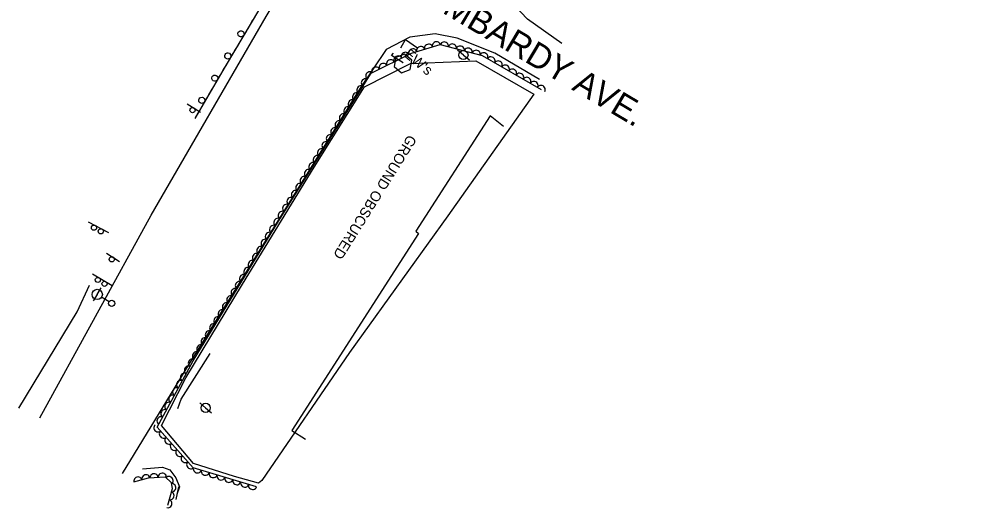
# Model space of a CAD drawing. Extents: x 1722896 to 1754269, y 648279 to 666297.
# Drawn here: x 1729799.1 to 1730257.3, y 651367.2 to 651605.1 of the extents above; entities that cross this region are included whole.
import ezdxf

# ---------------------------------------------------------------- set-up
doc = ezdxf.new("R2010")
doc.units = 0
for name, color, linetype in [('DESIGN - CENTERLINE - Proposed', 7, 'Continuous'), ('DESIGN - CENTERLINE - Proposed Text', 7, 'Continuous'), ('DESIGN - PUBLIC HEARING - Shapes', 7, 'Continuous'), ('DESIGN - SCRATCH - User 1', 7, 'Continuous'), ('DESIGN - SHEET - Linework', 7, 'Continuous'), ('SURVEY - CENTERLINE - Preliminary', 7, 'Continuous'), ('SURVEY - CENTERLINE - Preliminary Text', 7, 'Continuous'), ('SURVEY - CONTOURS - Intermediate with optional Text', 7, 'Continuous'), ('SURVEY - DTM - Breaklines', 7, 'Continuous'), ('SURVEY - VEGETATION - Features with Text', 7, 'Continuous')]:
    doc.layers.add(name, color=color, linetype=linetype)

msp = doc.modelspace()

# ---------------------------------------------------------------- linework, layer by layer
at = {"layer": 'DESIGN - CENTERLINE - Proposed'}
for points in [[(1729984.72, 651591.11), (1729986.86, 651595.06), (1729992.68, 651591.1)], [(1729985.81, 651583.82), (1729980.16, 651587.25), (1729981.16, 651588.44)]]:
    msp.add_lwpolyline(points, dxfattribs=at)
at = {"layer": 'DESIGN - CENTERLINE - Proposed Text'}
for points in [[(1730034.58, 651552.79), (1730028, 651558.05), (1729992.02, 651501.88), (1729993.27, 651500.83), (1729931.69, 651404.98), (1729938.41, 651400.74)], [(1729799.12, 651415.79), (1729827.43, 651462.74), (1729833.4, 651475.65)], [(1729876.35, 651415.65), (1729877.89, 651420.28), (1729891.97, 651442.38)], [(1729859.22, 651386.35), (1729868.81, 651387.17), (1729872.41, 651385.88), (1729875.44, 651382.02), (1729877.18, 651377.64), (1729875.84, 651373.94)], [(1729876.68, 651377.56), (1729875.38, 651371.41)]]:
    msp.add_lwpolyline(points, dxfattribs=at)
at = {"layer": 'DESIGN - PUBLIC HEARING - Shapes'}
for p, q in [((1729985.67, 651583.44), (1729985.67, 651583.44)), ((1729880.91, 651563.79), (1729887.28, 651559.84)), ((1729832.8, 651506.48), (1729842.69, 651501.22)), ((1729841.73, 651491.25), (1729848.07, 651487.24)), ((1729834.83, 651481.19), (1729844.5, 651475.54))]:
    msp.add_line(p, q, dxfattribs=at)
msp.add_lwpolyline([(1729986.49, 651587.98), (1729982.15, 651586.4), (1729981.4, 651581.94), (1729984.95, 651578.94), (1729989.18, 651580.47), (1729990.04, 651584.98), (1729986.49, 651587.98)], dxfattribs=at)
for centre in [(1729883.47, 651560.76), (1729835.6, 651503.6), (1729838.91, 651501.84), (1729844.26, 651488.2), (1729837.51, 651478.21), (1729840.75, 651476.31)]:
    msp.add_circle(centre, 1.25, dxfattribs=at)
at = {"layer": 'DESIGN - SCRATCH - User 1'}
for points in [[(1729894.61, 651679.92), (1729918.95, 651666.96), (1729923.18, 651663.4), (1729925.4, 651660.88), (1729926.37, 651655.54), (1729926.02, 651654.9), (1729927.7, 651651.94), (1729929.54, 651645.26), (1729928.85, 651637.67), (1729926.67, 651631.06), (1729922.7, 651621.62), (1729915.96, 651609.98), (1729899.35, 651582.01), (1729884.52, 651556.69)], [(1729911.48, 651602.43), (1729910.28, 651600.41)], [(1729912.68, 651604.45), (1729911.48, 651602.43)], [(1729909.46, 651599.04), (1729907.11, 651595.08)], [(1729906.29, 651593.71), (1729905.09, 651591.69)], [(1729903.08, 651588.29), (1729900.73, 651584.34)], [(1729905.09, 651591.69), (1729903.89, 651589.67)], [(1729898.72, 651580.94), (1729897.53, 651578.91)], [(1729899.91, 651582.96), (1729899.35, 651582.01), (1729898.72, 651580.94)], [(1729896.72, 651577.53), (1729894.4, 651573.56)], [(1729892.4, 651570.15), (1729891.22, 651568.12)], [(1729893.59, 651572.18), (1729892.4, 651570.15)], [(1729890.41, 651566.74), (1729888.08, 651562.77)], [(1729887.28, 651561.39), (1729886.09, 651559.36)], [(1729886.09, 651559.36), (1729884.9, 651557.33)]]:
    msp.add_lwpolyline(points, dxfattribs=at)
for centre, start, end in [((1729907.01, 651597.84), 82.542, 82.5322), ((1729900.62, 651587.1), 82.542, 82.5322), ((1729894.28, 651576.32), 82.9228, 82.913), ((1729887.96, 651565.53), 82.9228, 82.913)]:
    msp.add_arc(centre, 1.5, start, end, dxfattribs=at)
at = {"layer": 'SURVEY - CENTERLINE - Preliminary'}
msp.add_lwpolyline([(1729915.57, 651379.34), (1729903.88, 651382.66), (1729883.89, 651388.97), (1729868.43, 651407.44), (1729880.19, 651430.57), (1729907.82, 651476.12), (1729942.52, 651533.01), (1729967, 651572.04), (1729989.28, 651583.46), (1730021.09, 651584.74), (1730049.18, 651568.53), (1730007.46, 651509.39), (1729959.68, 651442.91), (1729917.07, 651380.74), (1729915.57, 651379.34)], dxfattribs=at)
at = {"layer": 'SURVEY - CENTERLINE - Preliminary Text'}
for points in [[(1730062.9, 651593.22), (1730046.1, 651604.95), (1730039.78, 651611.82), (1730035.68, 651619.23), (1730033.52, 651625.93), (1730033.54, 651631.34), (1730035.21, 651639.5), (1730041.29, 651653.96), (1730063.73, 651693.43), (1730092.34, 651738.84), (1730118.7, 651781.73), (1730138.13, 651815.71), (1730160.46, 651856.27), (1730180.67, 651893.93), (1730195.88, 651921.74), (1730201.32, 651929.55), (1730208.16, 651937.35), (1730222.25, 651949.81), (1730235.73, 651959.59), (1730253.49, 651967.61), (1730257.29, 651968.77)], [(1729809.33, 651411.09), (1729863.43, 651509.69), (1729919.23, 651606.33), (1729928.22, 651621.34), (1729932.91, 651637.31), (1729933.34, 651645.6), (1729930.97, 651655.72), (1729926.89, 651662.94), (1729920.34, 651669.26), (1729905.92, 651678.37), (1729892.86, 651685.45)], [(1730052.06, 651575.58), (1730030.39, 651588.47), (1730012.08, 651595.67), (1730001.25, 651597.9), (1729988.98, 651596.17), (1729977.55, 651590.22), (1729964.88, 651571.45), (1729880.71, 651435.57), (1729849.24, 651384.12)]]:
    msp.add_lwpolyline(points, dxfattribs=at)
at = {"layer": 'SURVEY - DTM - Breaklines'}
for p, q in [((1730015.03, 651587.56), (1730012.1, 651589.9)), ((1730015.03, 651587.56), (1730017.97, 651585.23)), ((1729837.19, 651471.16), (1729839.16, 651474.35)), ((1729837.19, 651471.16), (1729835.21, 651467.98)), ((1729842.92, 651467.6), (1729839.31, 651469.84)), ((1729889.85, 651415.99), (1729886.98, 651418.41)), ((1729889.85, 651415.99), (1729892.72, 651413.57))]:
    msp.add_line(p, q, dxfattribs=at)
for centre, radius in [((1730015.03, 651587.56), 2.25), ((1729837.19, 651471.16), 2.5), ((1729844.2, 651466.81), 1.5), ((1729889.85, 651415.99), 2.25)]:
    msp.add_circle(centre, radius, dxfattribs=at)
at = {"layer": 'SURVEY - VEGETATION - Features with Text'}
for points in [[(1729914.55, 651377.63), (1729883.82, 651386.88), (1729866.37, 651406.54), (1729883.85, 651438.84), (1729925.22, 651506.76), (1729970.27, 651578.68), (1729989.84, 651588.48), (1730003.68, 651592.6), (1730024.09, 651587.26), (1730052.86, 651570.83)], [(1729855.04, 651380.02), (1729862.17, 651381.93), (1729870.2, 651382.43), (1729873.17, 651379.69), (1729873.52, 651376.62), (1729871.33, 651368.49)]]:
    msp.add_lwpolyline(points, dxfattribs=at)
for centre, major_axis in [((1729998.1, 651590.94), (1.92, 0.57)), ((1730001.93, 651592.08), (1.92, 0.57)), ((1730005.78, 651592.05), (1.93, -0.51)), ((1730009.65, 651591.04), (1.93, -0.51)), ((1729986.81, 651586.97), (1.79, 0.9)), ((1729990.43, 651588.66), (1.92, 0.57)), ((1729994.26, 651589.8), (1.92, 0.57)), ((1730013.52, 651590.02), (1.93, -0.51)), ((1730017.39, 651589.01), (1.93, -0.51)), ((1730021.26, 651588), (1.93, -0.51)), ((1730025.02, 651586.72), (1.74, -0.99)), ((1729976.08, 651581.59), (1.79, 0.9)), ((1729979.66, 651583.38), (1.79, 0.9)), ((1729983.24, 651585.18), (1.79, 0.9)), ((1730028.5, 651584.74), (1.74, -0.99)), ((1730031.97, 651582.76), (1.74, -0.99)), ((1729969.48, 651577.41), (1.06, 1.69)), ((1729972.51, 651579.8), (1.79, 0.9)), ((1730035.45, 651580.77), (1.74, -0.99)), ((1730038.92, 651578.79), (1.74, -0.99)), ((1729967.35, 651574.02), (1.06, 1.69)), ((1730042.39, 651576.81), (1.74, -0.99)), ((1730045.87, 651574.82), (1.74, -0.99)), ((1730049.34, 651572.84), (1.74, -0.99)), ((1729965.23, 651570.63), (1.06, 1.69)), ((1730052.81, 651570.86), (1.74, -0.99)), ((1729960.98, 651563.85), (1.06, 1.69)), ((1729963.11, 651567.24), (1.06, 1.69)), ((1729958.86, 651560.46), (1.06, 1.69)), ((1729956.74, 651557.07), (1.06, 1.69)), ((1729952.49, 651550.29), (1.06, 1.69)), ((1729954.61, 651553.68), (1.06, 1.69)), ((1729950.36, 651546.9), (1.06, 1.69)), ((1729948.24, 651543.51), (1.06, 1.69)), ((1729943.99, 651536.73), (1.06, 1.69)), ((1729946.12, 651540.12), (1.06, 1.69)), ((1729941.87, 651533.34), (1.06, 1.69)), ((1729937.62, 651526.56), (1.06, 1.69)), ((1729939.75, 651529.95), (1.06, 1.69)), ((1729935.5, 651523.17), (1.06, 1.69)), ((1729933.38, 651519.78), (1.06, 1.69)), ((1729929.13, 651513), (1.06, 1.69)), ((1729931.25, 651516.39), (1.06, 1.69)), ((1729927, 651509.61), (1.06, 1.69)), ((1729924.89, 651506.22), (1.04, 1.71)), ((1729920.73, 651499.39), (1.04, 1.71)), ((1729922.81, 651502.8), (1.04, 1.71)), ((1729918.65, 651495.97), (1.04, 1.71)), ((1729916.57, 651492.55), (1.04, 1.71)), ((1729912.41, 651485.72), (1.04, 1.71)), ((1729914.49, 651489.14), (1.04, 1.71)), ((1729910.32, 651482.3), (1.04, 1.71)), ((1729908.24, 651478.89), (1.04, 1.71)), ((1729904.08, 651472.06), (1.04, 1.71)), ((1729906.16, 651475.47), (1.04, 1.71)), ((1729902, 651468.64), (1.04, 1.71)), ((1729899.92, 651465.22), (1.04, 1.71)), ((1729895.76, 651458.39), (1.04, 1.71)), ((1729897.84, 651461.81), (1.04, 1.71)), ((1729893.68, 651454.97), (1.04, 1.71)), ((1729891.6, 651451.56), (1.04, 1.71)), ((1729887.44, 651444.72), (1.04, 1.71)), ((1729889.52, 651448.14), (1.04, 1.71)), ((1729885.36, 651441.31), (1.04, 1.71)), ((1729883.33, 651437.86), (0.95, 1.76)), ((1729879.52, 651430.83), (0.95, 1.76)), ((1729881.42, 651434.35), (0.95, 1.76)), ((1729877.61, 651427.31), (0.95, 1.76)), ((1729875.71, 651423.79), (0.95, 1.76)), ((1729871.9, 651416.76), (0.95, 1.76)), ((1729873.81, 651420.27), (0.95, 1.76)), ((1729870, 651413.24), (0.95, 1.76)), ((1729868.09, 651409.72), (0.95, 1.76)), ((1729866.62, 651406.25), (-1.33, 1.5)), ((1729869.28, 651403.26), (-1.33, 1.5)), ((1729871.94, 651400.27), (-1.33, 1.5)), ((1729874.59, 651397.28), (-1.33, 1.5)), ((1729877.25, 651394.29), (-1.33, 1.5)), ((1729879.9, 651391.3), (-1.33, 1.5)), ((1729882.56, 651388.31), (-1.33, 1.5)), ((1729885.83, 651386.28), (-1.92, 0.58)), ((1729856.97, 651380.54), (1.93, 0.52)), ((1729860.83, 651381.57), (1.93, 0.52)), ((1729864.78, 651382.09), (2, 0.13)), ((1729868.77, 651382.34), (2, 0.13)), ((1729872.09, 651380.69), (1.47, -1.36)), ((1729889.66, 651385.12), (-1.92, 0.58)), ((1729893.49, 651383.97), (-1.92, 0.58)), ((1729897.32, 651382.82), (-1.92, 0.58)), ((1729901.15, 651381.66), (-1.92, 0.58)), ((1729873.46, 651377.18), (0.22, -1.99)), ((1729904.98, 651380.51), (-1.92, 0.58)), ((1729908.81, 651379.36), (-1.92, 0.58)), ((1729912.64, 651378.2), (-1.92, 0.58)), ((1729872.63, 651373.3), (-0.52, -1.93)), ((1729871.59, 651369.44), (-0.52, -1.93))]:
    msp.add_ellipse(centre, major_axis=major_axis, ratio=0.940188, start_param=0, end_param=3.141593, dxfattribs=at)

# ---------------------------------------------------------------- texts
at = {"layer": 'DESIGN - SHEET - Linework'}
msp.add_text('LOMBARDY AVE.', height=12, rotation=329.2669, dxfattribs=at).set_placement((1729986, 651619.23))
at = {"layer": 'SURVEY - CENTERLINE - Preliminary'}
msp.add_text('GROUND OBSCURED', height=5, rotation=237.9888, dxfattribs=at).set_placement((1729988.38, 651549.17))
at = {"layer": 'SURVEY - CONTOURS - Intermediate with optional Text'}
msp.add_text("EW's", height=5, rotation=319.8333, dxfattribs=at).set_placement((1729985.8, 651587.24))

doc.saveas('drawing.dxf')
